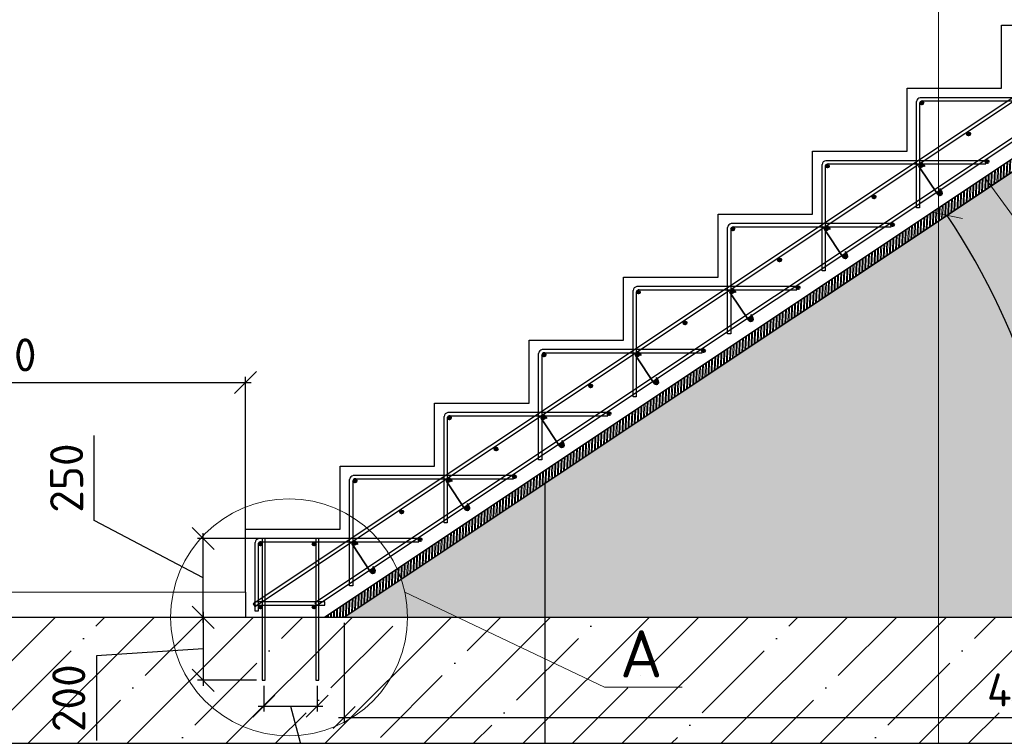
# Model space of a CAD drawing. Header units: millimetres. Extents: x 125896 to 2572636, y -120305 to 130347.
# Tile 306 of 320: x 408433 to 414685, y 105537 to 110088. Entities that reach past the tile are written whole.
import ezdxf

# ---------------------------------------------------------------- set-up
doc = ezdxf.new("R2010")
doc.units = ezdxf.units.MM
doc.linetypes.add('CENTER', pattern=[2, 1.25, -0.25, 0.25, -0.25])
doc.linetypes.add('CENTER2', pattern=[28.575, 19.05, -3.175, 3.175, -3.175])
for name, color, linetype, lineweight in [('Арматура', 152, 'Continuous', 40), ('ОСИ', 7, 'CENTER', 15), ('Основная 0.35', 200, 'Continuous', 35), ('Столовая Двери и окна', 7, 'Continuous', 15), ('ТЕКСТ', 7, 'Continuous', 15)]:
    doc.layers.add(name, color=color, linetype=linetype, lineweight=lineweight)
doc.layers.add('ФВ-2', color=7, linetype='Continuous')
doc.styles.get("Standard").update_dxf_attribs({"font": 'isocpeur.ttf'})
doc.styles.add('ГОСТ', font='isocpeur.ttf')
doc.dimstyles.new('Осевые', dxfattribs={"dimscale": 0.7, "dimtxt": 450, "dimasz": 400, "dimexe": 100, "dimexo": 100, "dimgap": 100, "dimtad": 1, "dimdec": 0, "dimzin": 0, "dimdsep": 46, "dimtxsty": 'Standard', "dimblk": 'OBLIQUE', "dimcen": 9, "dimdle": 100, "dimazin": 0, "dimtm": 1e-09, "dimtfac": 1, "dimtdec": 0, "dimtofl": 0, "dimtmove": 0, "dimatfit": 3, "dimfxl": 1, "dimtolj": 1, "dimtzin": 0, "dimarcsym": 0})

# ---------------------------------------------------------------- blocks, each defined once
blk = doc.blocks.new('_OBLIQUE')
at = {"color": 0, "linetype": 'ByBlock'}
blk.add_line((-0.5, -0.5), (0.5, 0.5), dxfattribs=at)
blk = doc.blocks.new('*D331')
at = {"layer": 'Defpoints', "color": 0, "linetype": 'ByBlock', "lineweight": 20, "ltscale": 13, "transparency": 16777216}
for p in [(406267.3, 106292.2), (419667.3, 106292.2), (419667.3, 104693.2)]:
    blk.add_point(p, dxfattribs=at)
at = {"layer": 'ОСИ', "color": 0, "linetype": 'ByBlock', "lineweight": -2, "ltscale": 13, "transparency": 16777216}
for p, q in [((406267.3, 106257.2), (406267.3, 104658.2)), ((419667.3, 106257.2), (419667.3, 104658.2)), ((406232.3, 104693.2), (419702.3, 104693.2))]:
    blk.add_line(p, q, dxfattribs=at)
at = {"layer": 'ОСИ', "color": 0, "linetype": 'ByBlock', "lineweight": -2, "ltscale": 13, "transparency": 16777216, "xscale": 140, "yscale": 140, "zscale": 140, "rotation": 180}
blk.add_blockref('_OBLIQUE', (406267.3, 104693.2), dxfattribs=at)
at = {"layer": 'ОСИ', "color": 0, "linetype": 'ByBlock', "lineweight": -2, "ltscale": 13, "transparency": 16777216, "xscale": 140, "yscale": 140, "zscale": 140}
blk.add_blockref('_OBLIQUE', (419667.3, 104693.2), dxfattribs=at)
at = {"layer": 'ОСИ', "color": 0, "linetype": 'ByBlock', "ltscale": 13, "transparency": 16777216, "insert": (412967.3, 104868.2), "char_height": 210, "attachment_point": 5}
blk.add_mtext('\\A1;6700', dxfattribs=at)
blk = doc.blocks.new('*D333')
at = {"layer": 'Defpoints', "color": 0, "linetype": 'ByBlock', "lineweight": 20, "ltscale": 13, "transparency": 16777216}
for p in [(411767.6, 107186.9), (406267.3, 105780.4), (411767.6, 105150)]:
    blk.add_point(p, dxfattribs=at)
at = {"layer": 'ОСИ', "color": 0, "linetype": 'ByBlock', "lineweight": -2, "ltscale": 13, "transparency": 16777216}
for p, q in [((411767.6, 107151.9), (411767.6, 105115)), ((406267.3, 105745.4), (406267.3, 105115)), ((406232.3, 105150), (411802.6, 105150))]:
    blk.add_line(p, q, dxfattribs=at)
at = {"layer": 'ОСИ', "color": 0, "linetype": 'ByBlock', "lineweight": -2, "ltscale": 13, "transparency": 16777216, "xscale": 140, "yscale": 140, "zscale": 140, "rotation": 180}
blk.add_blockref('_OBLIQUE', (406267.3, 105150), dxfattribs=at)
at = {"layer": 'ОСИ', "color": 0, "linetype": 'ByBlock', "lineweight": -2, "ltscale": 13, "transparency": 16777216, "xscale": 140, "yscale": 140, "zscale": 140}
blk.add_blockref('_OBLIQUE', (411767.6, 105150), dxfattribs=at)
at = {"layer": 'ОСИ', "color": 0, "linetype": 'ByBlock', "ltscale": 13, "transparency": 16777216, "insert": (409017.4, 105325), "char_height": 210, "attachment_point": 5}
blk.add_mtext('\\A1;2750', dxfattribs=at)
blk = doc.blocks.new('*D334')
at = {"layer": 'Defpoints', "color": 0, "linetype": 'ByBlock', "lineweight": 20, "ltscale": 13, "transparency": 16777216}
for p in [(409907.3, 106292.2), (409597.1, 105892.2), (409972.3, 105892.2)]:
    blk.add_point(p, dxfattribs=at)
at = {"layer": 'ОСИ', "color": 0, "linetype": 'ByBlock', "lineweight": -2, "ltscale": 13, "transparency": 16777216}
for p, q in [((409872.3, 106292.2), (409562.1, 106292.2)), ((409597.1, 106327.2), (409597.1, 105857.2)), ((409597.1, 106092.2), (408919.6, 106048.2)), ((408919.6, 106048.2), (408919.6, 105509.2)), ((409937.3, 105892.2), (409562.1, 105892.2))]:
    blk.add_line(p, q, dxfattribs=at)
at = {"layer": 'ОСИ', "color": 0, "linetype": 'ByBlock', "lineweight": -2, "ltscale": 13, "transparency": 16777216, "xscale": 140, "yscale": 140, "zscale": 140}
for p, rotation in [((409597.1, 106292.2), 90), ((409597.1, 105892.2), 270)]:
    blk.add_blockref('_OBLIQUE', p, dxfattribs=dict(at, rotation=rotation))
at = {"layer": 'ОСИ', "color": 0, "linetype": 'ByBlock', "ltscale": 13, "transparency": 16777216, "insert": (408744.6, 105778.7), "char_height": 210, "attachment_point": 5, "rotation": 90}
blk.add_mtext('\\A1;200', dxfattribs=at)
blk = doc.blocks.new('*D335')
at = {"layer": 'Defpoints', "color": 0, "linetype": 'ByBlock', "lineweight": 20, "ltscale": 13, "transparency": 16777216}
for p in [(409597.1, 106792.2), (409992.3, 106792.2), (409927.3, 106292.2)]:
    blk.add_point(p, dxfattribs=at)
at = {"layer": 'ОСИ', "color": 0, "linetype": 'ByBlock', "lineweight": -2, "ltscale": 13, "transparency": 16777216}
for p, q in [((408905.9, 106907), (408905.9, 107446)), ((409597.1, 106542.2), (408905.9, 106907)), ((409957.3, 106792.2), (409562.1, 106792.2)), ((409597.1, 106257.2), (409597.1, 106827.2)), ((409892.3, 106292.2), (409562.1, 106292.2))]:
    blk.add_line(p, q, dxfattribs=at)
at = {"layer": 'ОСИ', "color": 0, "linetype": 'ByBlock', "lineweight": -2, "ltscale": 13, "transparency": 16777216, "xscale": 140, "yscale": 140, "zscale": 140}
for p, rotation in [((409597.1, 106792.2), 90), ((409597.1, 106292.2), 270)]:
    blk.add_blockref('_OBLIQUE', p, dxfattribs=dict(at, rotation=rotation))
at = {"layer": 'ОСИ', "color": 0, "linetype": 'ByBlock', "ltscale": 13, "transparency": 16777216, "insert": (408730.9, 107176.5), "char_height": 210, "attachment_point": 5, "rotation": 90}
blk.add_mtext('\\A1;250', dxfattribs=at)
blk = doc.blocks.new('*D336')
at = {"layer": 'Defpoints', "color": 0, "linetype": 'ByBlock', "lineweight": 20, "ltscale": 13, "transparency": 16777216}
for p in [(409982.3, 105892.2), (410322.3, 105892.2), (410322.3, 105728.4)]:
    blk.add_point(p, dxfattribs=at)
at = {"layer": 'ОСИ', "color": 0, "linetype": 'ByBlock', "lineweight": -2, "ltscale": 13, "transparency": 16777216}
for p, q in [((409982.3, 105857.2), (409982.3, 105693.4)), ((410322.3, 105857.2), (410322.3, 105693.4)), ((409947.3, 105728.4), (410357.3, 105728.4)), ((410152.3, 105728.4), (410409.1, 104767.8)), ((410409.1, 104767.8), (410906.1, 104767.8))]:
    blk.add_line(p, q, dxfattribs=at)
at = {"layer": 'ОСИ', "color": 0, "linetype": 'ByBlock', "lineweight": -2, "ltscale": 13, "transparency": 16777216, "xscale": 140, "yscale": 140, "zscale": 140, "rotation": 180}
blk.add_blockref('_OBLIQUE', (409982.3, 105728.4), dxfattribs=at)
at = {"layer": 'ОСИ', "color": 0, "linetype": 'ByBlock', "lineweight": -2, "ltscale": 13, "transparency": 16777216, "xscale": 140, "yscale": 140, "zscale": 140}
blk.add_blockref('_OBLIQUE', (410322.3, 105728.4), dxfattribs=at)
at = {"layer": 'ОСИ', "color": 0, "linetype": 'ByBlock', "ltscale": 13, "transparency": 16777216, "insert": (410657.6, 104942.8), "char_height": 210, "attachment_point": 5}
blk.add_mtext('\\A1;170', dxfattribs=at)
blk = doc.blocks.new('*D368')
at = {"layer": 'Defpoints', "color": 0, "linetype": 'ByBlock', "lineweight": 20, "ltscale": 13, "transparency": 16777216}
for p in [(410492.5, 106292.2, -360), (419267.3, 106292.2, -360), (419267.3, 105656)]:
    blk.add_point(p, dxfattribs=at)
at = {"layer": 'ОСИ', "color": 0, "linetype": 'ByBlock', "lineweight": -2, "ltscale": 13, "transparency": 16777216}
for p, q in [((410492.5, 106257.2), (410492.5, 105621)), ((419267.3, 106257.2), (419267.3, 105621)), ((410457.5, 105656), (419302.3, 105656))]:
    blk.add_line(p, q, dxfattribs=at)
at = {"layer": 'ОСИ', "color": 0, "linetype": 'ByBlock', "lineweight": -2, "ltscale": 13, "transparency": 16777216, "xscale": 140, "yscale": 140, "zscale": 140, "rotation": 180}
blk.add_blockref('_OBLIQUE', (410492.5, 105656), dxfattribs=at)
at = {"layer": 'ОСИ', "color": 0, "linetype": 'ByBlock', "lineweight": -2, "ltscale": 13, "transparency": 16777216, "xscale": 140, "yscale": 140, "zscale": 140}
blk.add_blockref('_OBLIQUE', (419267.3, 105656), dxfattribs=at)
at = {"layer": 'ОСИ', "color": 0, "linetype": 'ByBlock', "ltscale": 13, "transparency": 16777216, "insert": (414879.9, 105831), "char_height": 210, "attachment_point": 5}
blk.add_mtext('\\A1;4387', dxfattribs=at)
blk = doc.blocks.new('*D370')
at = {"layer": 'Defpoints', "color": 0, "linetype": 'ByBlock', "lineweight": 20, "ltscale": 13, "transparency": 16777216}
for p in [(419045.8, 111994.4, -360), (415006.5, 107188.4), (410367.3, 106292.2, -360), (410492.5, 106292.2, -360), (419267.3, 106292.2, -360)]:
    blk.add_point(p, dxfattribs=at)
at = {"layer": 'ОСИ', "color": 0, "linetype": 'ByBlock', "lineweight": -2, "ltscale": 13, "transparency": 16777216}
blk.add_arc((410492.5, 106292.2), 4602.1, 360, 33.69007, dxfattribs=at)
at = {"layer": 'ОСИ', "color": 0, "linetype": 'ByBlock', "lineweight": -2, "ltscale": 13, "transparency": 16777216, "xscale": 140, "yscale": 140, "zscale": 140}
for p, rotation in [((414321.7, 108845), 123.6900675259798), ((415094.7, 106292.2), 269.9999999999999)]:
    blk.add_blockref('_OBLIQUE', p, dxfattribs=dict(at, rotation=rotation))
at = {"layer": 'ОСИ', "color": 0, "linetype": 'ByBlock', "ltscale": 13, "transparency": 16777216, "insert": (415064.7, 107676.5), "char_height": 210, "attachment_point": 5, "rotation": 286.84503}
blk.add_mtext('\\A1;33.7°', dxfattribs=at)
blk = doc.blocks.new('*D421')
at = {"layer": 'Defpoints', "color": 0, "linetype": 'ByBlock', "lineweight": 20, "ltscale": 13, "transparency": 16777216}
for p in [(409867.3, 107783.8), (406667.3, 106554.9), (409867.3, 106554.9)]:
    blk.add_point(p, dxfattribs=at)
at = {"layer": 'ОСИ', "color": 0, "linetype": 'ByBlock', "lineweight": -2, "ltscale": 13, "transparency": 16777216}
for p, q in [((406667.3, 106589.9), (406667.3, 107818.8)), ((409867.3, 106589.9), (409867.3, 107818.8)), ((406632.3, 107783.8), (409902.3, 107783.8))]:
    blk.add_line(p, q, dxfattribs=at)
at = {"layer": 'ОСИ', "color": 0, "linetype": 'ByBlock', "lineweight": -2, "ltscale": 13, "transparency": 16777216, "xscale": 140, "yscale": 140, "zscale": 140, "rotation": 180}
blk.add_blockref('_OBLIQUE', (406667.3, 107783.8), dxfattribs=at)
at = {"layer": 'ОСИ', "color": 0, "linetype": 'ByBlock', "lineweight": -2, "ltscale": 13, "transparency": 16777216, "xscale": 140, "yscale": 140, "zscale": 140}
blk.add_blockref('_OBLIQUE', (409867.3, 107783.8), dxfattribs=at)
at = {"layer": 'ОСИ', "color": 0, "linetype": 'ByBlock', "ltscale": 13, "transparency": 16777216, "insert": (408267.3, 107958.8), "char_height": 210, "attachment_point": 5}
blk.add_mtext('\\A1;1600', dxfattribs=at)
blk = doc.blocks.new('*D422')
at = {"layer": 'Defpoints', "color": 0, "linetype": 'ByBlock', "lineweight": 20, "ltscale": 13, "transparency": 16777216}
for p in [(419667.3, 106292.2), (414267.3, 104693.2), (419667.3, 103976.1)]:
    blk.add_point(p, dxfattribs=at)
at = {"layer": 'ОСИ', "color": 0, "linetype": 'ByBlock', "lineweight": -2, "ltscale": 13, "transparency": 16777216}
for p, q in [((419667.3, 106257.2), (419667.3, 103941.1)), ((414267.3, 104658.2), (414267.3, 103941.1)), ((414232.3, 103976.1), (419702.3, 103976.1))]:
    blk.add_line(p, q, dxfattribs=at)
at = {"layer": 'ОСИ', "color": 0, "linetype": 'ByBlock', "lineweight": -2, "ltscale": 13, "transparency": 16777216, "xscale": 140, "yscale": 140, "zscale": 140, "rotation": 180}
blk.add_blockref('_OBLIQUE', (414267.3, 103976.1), dxfattribs=at)
at = {"layer": 'ОСИ', "color": 0, "linetype": 'ByBlock', "lineweight": -2, "ltscale": 13, "transparency": 16777216, "xscale": 140, "yscale": 140, "zscale": 140}
blk.add_blockref('_OBLIQUE', (419667.3, 103976.1), dxfattribs=at)
at = {"layer": 'ОСИ', "color": 0, "linetype": 'ByBlock', "ltscale": 13, "transparency": 16777216, "insert": (416967.3, 104151.1), "char_height": 210, "attachment_point": 5}
blk.add_mtext('\\A1;2700', dxfattribs=at)

msp = doc.modelspace()

# ---------------------------------------------------------------- hatches: boundary and pattern name
at = {"layer": 'Арматура'}
h = msp.add_hatch(color=256, dxfattribs=at)
edge = h.paths.add_edge_path()
edge.add_arc((414161.3, 109558.2), 10, 0, 360)
h = msp.add_hatch(color=256, dxfattribs=at)
edge = h.paths.add_edge_path()
edge.add_arc((414457.8, 109361.7), 10, 0, 360)
h = msp.add_hatch(color=256, dxfattribs=at)
edge = h.paths.add_edge_path()
edge.add_arc((413561.3, 109158.2), 10, 0, 360)
h = msp.add_hatch(color=256, dxfattribs=at)
edge = h.paths.add_edge_path()
edge.add_arc((414157.8, 109161.7), 10, 0, 360)
h = msp.add_hatch(color=256, dxfattribs=at)
edge = h.paths.add_edge_path()
edge.add_arc((414575, 109185.9), 10, 0, 360)
h = msp.add_hatch(color=256, dxfattribs=at)
edge = h.paths.add_edge_path()
edge.add_arc((414275, 108985.9), 10, 0, 360)
h = msp.add_hatch(color=256, dxfattribs=at)
edge = h.paths.add_edge_path()
edge.add_arc((413857.8, 108961.7), 10, 0, 360)
h = msp.add_hatch(color=256, dxfattribs=at)
edge = h.paths.add_edge_path()
edge.add_arc((413975, 108785.9), 10, 0, 360)
h = msp.add_hatch(color=256, dxfattribs=at)
edge = h.paths.add_edge_path()
edge.add_arc((412961.3, 108758.2), 10, 0, 360)
h = msp.add_hatch(color=256, dxfattribs=at)
edge = h.paths.add_edge_path()
edge.add_arc((413557.8, 108761.7), 10, 0, 360)
h = msp.add_hatch(color=256, dxfattribs=at)
edge = h.paths.add_edge_path()
edge.add_arc((413257.8, 108561.7), 10, 0, 360)
h = msp.add_hatch(color=256, dxfattribs=at)
edge = h.paths.add_edge_path()
edge.add_arc((413675, 108585.9), 10, 0, 360)
h = msp.add_hatch(color=256, dxfattribs=at)
edge = h.paths.add_edge_path()
edge.add_arc((412361.3, 108358.2), 10, 0, 360)
h = msp.add_hatch(color=256, dxfattribs=at)
edge = h.paths.add_edge_path()
edge.add_arc((412957.8, 108361.7), 10, 0, 360)
h = msp.add_hatch(color=256, dxfattribs=at)
edge = h.paths.add_edge_path()
edge.add_arc((413375, 108385.9), 10, 0, 360)
h = msp.add_hatch(color=256, dxfattribs=at)
edge = h.paths.add_edge_path()
edge.add_arc((412657.8, 108161.7), 10, 0, 360)
h = msp.add_hatch(color=256, dxfattribs=at)
edge = h.paths.add_edge_path()
edge.add_arc((413075, 108185.9), 10, 0, 360)
h = msp.add_hatch(color=256, dxfattribs=at)
edge = h.paths.add_edge_path()
edge.add_arc((412357.8, 107961.7), 10, 0, 360)
h = msp.add_hatch(color=256, dxfattribs=at)
edge = h.paths.add_edge_path()
edge.add_arc((412775, 107985.9), 10, 0, 360)
h = msp.add_hatch(color=256, dxfattribs=at)
edge = h.paths.add_edge_path()
edge.add_arc((411761.3, 107958.2), 10, 0, 360)
h = msp.add_hatch(color=256, dxfattribs=at)
edge = h.paths.add_edge_path()
edge.add_arc((412475, 107785.9), 10, 0, 360)
h = msp.add_hatch(color=256, dxfattribs=at)
edge = h.paths.add_edge_path()
edge.add_arc((412057.8, 107761.7), 10, 0, 360)
h = msp.add_hatch(color=256, dxfattribs=at)
edge = h.paths.add_edge_path()
edge.add_arc((411161.3, 107558.2), 10, 0, 360)
h = msp.add_hatch(color=256, dxfattribs=at)
edge = h.paths.add_edge_path()
edge.add_arc((411757.8, 107561.7), 10, 0, 360)
h = msp.add_hatch(color=256, dxfattribs=at)
edge = h.paths.add_edge_path()
edge.add_arc((412175, 107585.9), 10, 0, 360)
h = msp.add_hatch(color=256, dxfattribs=at)
edge = h.paths.add_edge_path()
edge.add_arc((411457.8, 107361.7), 10, 0, 360)
h = msp.add_hatch(color=256, dxfattribs=at)
edge = h.paths.add_edge_path()
edge.add_arc((411875, 107385.9), 10, 0, 360)
h = msp.add_hatch(color=256, dxfattribs=at)
edge = h.paths.add_edge_path()
edge.add_arc((410561.3, 107158.2), 10, 0, 360)
h = msp.add_hatch(color=256, dxfattribs=at)
edge = h.paths.add_edge_path()
edge.add_arc((411157.8, 107161.7), 10, 0, 360)
h = msp.add_hatch(color=256, dxfattribs=at)
edge = h.paths.add_edge_path()
edge.add_arc((411575, 107185.9), 10, 0, 360)
h = msp.add_hatch(color=256, dxfattribs=at)
edge = h.paths.add_edge_path()
edge.add_arc((410857.8, 106961.7), 10, 0, 360)
h = msp.add_hatch(color=256, dxfattribs=at)
edge = h.paths.add_edge_path()
edge.add_arc((411275, 106985.9), 10, 0, 360)
h = msp.add_hatch(color=256, dxfattribs=at)
edge = h.paths.add_edge_path()
edge.add_arc((410975, 106785.9), 10, 0, 360)
h = msp.add_hatch(color=256, dxfattribs=at)
edge = h.paths.add_edge_path()
edge.add_arc((409961.3, 106758.2), 10, 0, 360)
h = msp.add_hatch(color=256, dxfattribs=at)
edge = h.paths.add_edge_path()
edge.add_arc((410302.3, 106758.2), 10, 0, 360)
h = msp.add_hatch(color=256, dxfattribs=at)
edge = h.paths.add_edge_path()
edge.add_arc((410557.8, 106761.7), 10, 0, 360)
h = msp.add_hatch(color=256, dxfattribs=at)
edge = h.paths.add_edge_path()
edge.add_arc((410675, 106585.9), 10, 0, 360)
h = msp.add_hatch(color=256, dxfattribs=at)
edge = h.paths.add_edge_path()
edge.add_arc((409961.3, 106358.2), 10, 0, 360)
h = msp.add_hatch(color=256, dxfattribs=at)
edge = h.paths.add_edge_path()
edge.add_arc((410302.3, 106358.2), 10, 0, 360)
at = {"layer": 'Столовая Двери и окна', "lineweight": 25, "true_color": 0xc7c8ca, "transparency": 33554648}
h = msp.add_hatch(dxfattribs=at)
h.set_pattern_fill('ANSI35', color=9, scale=70)
h.paths.add_polyline_path([(406167.3, 105492.2), (419767.3, 105492.2), (419767.3, 106292.2), (406167.3, 106292.2)])
at = {"layer": 'ФВ-2', "lineweight": 20, "true_color": 0x000000}
h = msp.add_hatch(dxfattribs=at)
h.set_pattern_fill('ANSI32', color=18, scale=2, angle=43)
h.set_pattern_definition([(88, (25583.255, -874.548), (-19.03839525, 0.6648354), []), (88, (25589.823, -868.423), (-19.03839525, 0.6648354), [])])
h.paths.add_polyline_path([(419267.3, 111994.4), (419267.3, 112052.2), (419007.3, 112052.2), (410367.3, 106292.2), (410492.5, 106292.2), (419045.8, 111994.4)])
h = msp.add_hatch(dxfattribs=at)
h.set_pattern_fill('AR-CONC', color=18, scale=2)
h.set_pattern_definition([(50, (23970.5, -874.55), (364.36934, -31.87817), [38.1, -419.1]), (355, (23970.5, -874.55), (-70.48684, 382.1137), [30.48, -335.28117]), (100.45144, (24000.86, -877.2), (293.8825, 350.2355), [32.38002, -356.1805]), (46.1842, (23970.5, -772.95), (542.1581, -84.08466), [57.15, -628.65]), (96.63556, (24015.7, -779.95), (474.8083, 494.85225), [48.57005, -534.2712]), (351.18415, (23970.5, -772.95), (474.8083, 494.85225), [45.7199, -502.9195]), (21, (24021.3, -798.35), (303.22878, -204.5304), [38.1, -419.1]), (326, (24021.3, -798.35), (123.60406, 368.37593), [30.48, -335.28]), (71.451445, (24046.57, -815.4), (426.83284, 163.84554), [32.38002, -356.17988]), (37.5, (23970.5, -874.55), (6.177207, 169.110078), [0, -331.216, 0, -340.36, 0, -336.55]), (7.5, (23970.5, -874.55), (133.639325, 200.36115), [0, -194.056, 0, -323.596, 0, -128.27]), (327.5, (23857.22, -874.55), (271.18119, -11.45749), [0, -127, 0, -396.24, 0, -525.78]), (317.5, (23806.42, -874.55), (296.25836, 50.85298), [0, -165.1, 0, -263.144, 0, -373.38])])
edge = h.paths.add_edge_path()
edge.add_line((410492.5, 106292.2), (419045.8, 111994.4))
edge.add_line((419045.8, 111994.4), (419267.3, 111994.4))
edge.add_line((419267.3, 111994.4), (419267.3, 106292.2))
edge.add_line((419267.3, 106292.2), (410367.3, 106292.2))

# ---------------------------------------------------------------- linework, layer by layer
at = {"layer": 'Арматура'}
for centre in [(414161.3, 109558.2), (414457.8, 109361.7), (413561.3, 109158.2), (414157.8, 109161.7), (414575, 109185.9, 38.4), (414275, 108985.9, 38.4), (413857.8, 108961.7), (413975, 108785.9, 38.4), (412961.3, 108758.2), (413557.8, 108761.7), (413257.8, 108561.7), (413675, 108585.9, 38.4), (412361.3, 108358.2), (412957.8, 108361.7), (413375, 108385.9, 38.4), (412657.8, 108161.7), (413075, 108185.9, 38.4), (412357.8, 107961.7), (412775, 107985.9, 38.4), (411761.3, 107958.2), (412475, 107785.9, 38.4), (412057.8, 107761.7), (411161.3, 107558.2), (411757.8, 107561.7), (412175, 107585.9, 38.4), (411457.8, 107361.7), (411875, 107385.9, 38.4), (410561.3, 107158.2), (411157.8, 107161.7), (411575, 107185.9, 38.4), (410857.8, 106961.7), (411275, 106985.9, 38.4), (410975, 106785.9, 38.4), (409961.3, 106758.2), (410302.3, 106758.2), (410557.8, 106761.7), (410675, 106585.9, 38.4), (409961.3, 106358.2), (410302.3, 106358.2)]:
    msp.add_circle(centre, 10, dxfattribs=at)
at = {"layer": 'ОСИ', "color": 16, "linetype": 'CENTER2', "lineweight": 15, "ltscale": 0.2, "transparency": 33554687}
msp.add_line((414267.3, 112935.3), (414267.3, 103365.8), dxfattribs=at)
at = {"layer": 'Основная 0.35'}
for p, q in [((414170.4, 109169.8), (414179.9, 109154.8)), ((414262.3, 108977.8, 38.4), (414145.1, 109153.7)), ((414287.6, 108993.9, 38.4), (414274.3, 109014.9, 38.4)), ((413662.3, 108577.8, 38.4), (413545.1, 108753.7)), ((413570.4, 108769.8), (413579.9, 108754.8)), ((413687.6, 108593.9, 38.4), (413674.3, 108614.9, 38.4)), ((413062.3, 108177.8, 38.4), (412945.1, 108353.7)), ((412970.4, 108369.8), (412979.9, 108354.8)), ((413087.6, 108193.9, 38.4), (413074.3, 108214.9, 38.4)), ((412462.3, 107777.8, 38.4), (412345.1, 107953.7)), ((412370.4, 107969.8), (412379.9, 107954.8)), ((412487.6, 107793.9, 38.4), (412474.3, 107814.9, 38.4)), ((411862.3, 107377.8, 38.4), (411745.1, 107553.7)), ((411770.4, 107569.8), (411779.9, 107554.8)), ((411887.6, 107393.9, 38.4), (411874.3, 107414.9, 38.4)), ((411170.4, 107169.8), (411179.9, 107154.8)), ((411262.3, 106977.8, 38.4), (411145.1, 107153.7)), ((411287.6, 106993.9, 38.4), (411274.3, 107014.9, 38.4)), ((410662.3, 106577.8, 38.4), (410545.1, 106753.7)), ((410570.4, 106769.8), (410579.9, 106754.8)), ((410687.6, 106593.9, 38.4), (410674.3, 106614.9, 38.4))]:
    msp.add_line(p, q, dxfattribs=at)
for centre, start, end in [((414157.8, 109161.7), 32.40892, 212.40892), ((414275, 108985.9, 38.4), 212.40892, 32.40892), ((413557.8, 108761.7), 32.40892, 212.40892), ((413675, 108585.9, 38.4), 212.40892, 32.40892), ((412957.8, 108361.7), 32.40892, 212.40892), ((413075, 108185.9, 38.4), 212.40892, 32.40892), ((412357.8, 107961.7), 32.40892, 212.40892), ((412475, 107785.9, 38.4), 212.40892, 32.40892), ((411757.8, 107561.7), 32.40892, 212.40892), ((411875, 107385.9, 38.4), 212.40892, 32.40892), ((411157.8, 107161.7), 32.40892, 212.40892), ((411275, 106985.9, 38.4), 212.40892, 32.40892), ((410557.8, 106761.7), 32.40892, 212.40892), ((410675, 106585.9, 38.4), 212.40892, 32.40892)]:
    msp.add_arc(centre, 15, start, end, dxfattribs=at)
at = {"layer": 'Столовая Двери и окна', "color": 18, "lineweight": 30, "true_color": 0x000000}
for p, q in [((419007.3, 112052.2, -468), (410367.3, 106292.2, -360)), ((419045.8, 111994.4, -655.5), (410492.5, 106292.2, -548.6)), ((409867.3, 106452.2, 720), (409867.3, 106292.2))]:
    msp.add_line(p, q, dxfattribs=at)
at = {"layer": 'Столовая Двери и окна', "color": 18, "lineweight": 20, "true_color": 0x000000}
for p, q in [((418574.4, 103572.8), (414559.3, 109086.9, -360)), ((409867.3, 106452.2), (406667.6, 106452.2)), ((410877.9, 106452.3, -720), (412145.3, 105848.2)), ((412145.3, 105848.2), (412639.6, 105848.2))]:
    msp.add_line(p, q, dxfattribs=at)
at = {"layer": 'Столовая Двери и окна', "color": 146, "lineweight": 30, "true_color": 0x105689}
msp.add_line((409923.3, 106389.7), (409923.3, 106369.7), dxfattribs=at)
for points, elevation in [([(418949.1, 112375.6), (418938, 112392.2), (409915.3, 106377.1), (409926.4, 106360.4)], -398.4), ([(419074.1, 112204.9), (419063, 112221.6), (410306.5, 106383.9), (410317.6, 106367.3)], -360)]:
    msp.add_lwpolyline(points, close=True, dxfattribs=dict(at, elevation=elevation))
at = {"layer": 'Столовая Двери и окна', "color": 18, "lineweight": 20, "true_color": 0x000000, "elevation": -360}
msp.add_lwpolyline([(419267.3, 111994.4), (419267.3, 112052.2), (419007.3, 112052.2), (410367.3, 106292.2), (410492.5, 106292.2), (419045.8, 111994.4), (419267.3, 111994.4)], close=True, dxfattribs=at)
msp.add_lwpolyline([(410492.5, 106292.2), (419045.8, 111994.4), (419267.3, 111994.4), (419267.3, 106292.2), (410367.3, 106292.2)], dxfattribs=at)
at = {"layer": 'Столовая Двери и окна', "color": 18, "lineweight": 30, "true_color": 0x000000}
msp.add_lwpolyline([(409867.3, 106452.2), (409867.3, 106852.2), (410467.3, 106852.2), (410467.3, 107252.2), (411067.3, 107252.2), (411067.3, 107652.2), (411667.3, 107652.2), (411667.3, 108052.2), (412267.3, 108052.2), (412267.3, 108452.2), (412867.3, 108452.2), (412867.3, 108852.2), (413467.3, 108852.2), (413467.3, 109252.2), (414067.3, 109252.2), (414067.3, 109652.2), (414667.3, 109652.2), (414667.3, 110052.2), (415267.3, 110052.2)], dxfattribs=at)
at = {"layer": 'Столовая Двери и окна', "color": 146, "lineweight": 30, "true_color": 0x105689}
for points in [[(414147.3, 109555.4), (414147.3, 108892.2), (414127.3, 108892.2), (414127.3, 109567.3)], [(414165.1, 109572.2), (415167.3, 109572.2), (415167.3, 109592.2), (414151.3, 109592.2), (414151.3, 109592.2), (414151.3, 109592.2)], [(413547.3, 109155.4), (413547.3, 108492.2), (413527.3, 108492.2), (413527.3, 109167.3)], [(413565.1, 109172.2), (414567.3, 109172.2), (414567.3, 109192.2), (413551.3, 109192.2), (413551.3, 109192.2), (413551.3, 109192.2)], [(412965.1, 108772.2), (413967.3, 108772.2), (413967.3, 108792.2), (412951.3, 108792.2), (412951.3, 108792.2), (412951.3, 108792.2)], [(412947.3, 108755.4), (412947.3, 108092.2), (412927.3, 108092.2), (412927.3, 108767.3)], [(412347.3, 108355.4), (412347.3, 107692.2), (412327.3, 107692.2), (412327.3, 108367.3)], [(412365.1, 108372.2), (413367.3, 108372.2), (413367.3, 108392.2), (412351.3, 108392.2), (412351.3, 108392.2), (412351.3, 108392.2)], [(411765.1, 107972.2), (412767.3, 107972.2), (412767.3, 107992.2), (411751.3, 107992.2), (411751.3, 107992.2), (411751.3, 107992.2)], [(411747.3, 107955.4), (411747.3, 107292.2), (411727.3, 107292.2), (411727.3, 107967.3)], [(411147.3, 107555.4), (411147.3, 106892.2), (411127.3, 106892.2), (411127.3, 107567.3)], [(411165.1, 107572.2), (412167.3, 107572.2), (412167.3, 107592.2), (411151.3, 107592.2), (411151.3, 107592.2), (411151.3, 107592.2)], [(410547.3, 107155.4), (410547.3, 106492.2), (410527.3, 106492.2), (410527.3, 107167.3)], [(410565.1, 107172.2), (411567.3, 107172.2), (411567.3, 107192.2), (410551.3, 107192.2), (410551.3, 107192.2), (410551.3, 107192.2)], [(409965.1, 106772.2), (410967.3, 106772.2), (410967.3, 106792.2), (409951.3, 106792.2), (409951.3, 106792.2), (409951.3, 106792.2)], [(409947.3, 106755.4), (409947.3, 106332.2), (409927.3, 106332.2), (409927.3, 106767.3)], [(409923.3, 106369.7), (410370.4, 106369.7), (410370.4, 106389.7), (409923.3, 106389.7), (409923.3, 106389.7), (409923.3, 106389.7)]]:
    msp.add_lwpolyline(points, dxfattribs=at)
at = {"layer": 'Столовая Двери и окна', "color": 5, "lineweight": 30}
for points in [[(409992.3, 106792.2), (409972.3, 106792.2), (409972.3, 105892.2), (409992.3, 105892.2)], [(410332.3, 106792.2), (410312.3, 106792.2), (410312.3, 105892.2), (410332.3, 105892.2)]]:
    msp.add_lwpolyline(points, close=True, dxfattribs=at)
at = {"layer": 'Столовая Двери и окна', "color": 5, "lineweight": 30, "elevation": -720}
msp.add_lwpolyline([(406167.3, 105492.2), (419767.3, 105492.2), (419767.3, 106292.2), (406167.3, 106292.2)], close=True, dxfattribs=at)
at = {"layer": 'Столовая Двери и окна', "color": 18, "lineweight": 20, "true_color": 0x000000}
msp.add_circle((410143.1, 106292.2, -720), 752.1, dxfattribs=at)
at = {"layer": 'Столовая Двери и окна', "color": 146, "lineweight": 30, "true_color": 0x105689}
for centre, radius, start, end in [((414154.7, 109564.9), 27.5, 97.03929, 175.07833), ((414165.7, 109553.7), 18.5, 86.19482, 184.74031), ((413554.7, 109164.9), 27.5, 97.03929, 175.07833), ((413565.7, 109153.7), 18.5, 86.19482, 184.74031), ((412954.7, 108764.9), 27.5, 97.03929, 175.07833), ((412965.7, 108753.7), 18.5, 86.19482, 184.74031), ((412354.7, 108364.9), 27.5, 97.03929, 175.07833), ((412365.7, 108353.7), 18.5, 86.19482, 184.74031), ((411754.7, 107964.9), 27.5, 97.03929, 175.07833), ((411765.7, 107953.7), 18.5, 86.19482, 184.74031), ((411154.7, 107564.9), 27.5, 97.03929, 175.07833), ((411165.7, 107553.7), 18.5, 86.19482, 184.74031), ((410554.7, 107164.9), 27.5, 97.03929, 175.07833), ((410565.7, 107153.7), 18.5, 86.19482, 184.74031), ((409954.7, 106764.9), 27.5, 97.03929, 175.07833), ((409965.7, 106753.7), 18.5, 86.19482, 184.74031)]:
    msp.add_arc(centre, radius, start, end, dxfattribs=at)

# ---------------------------------------------------------------- texts
at = {"insert": (226281.3, 113282.4), "char_height": 250, "attachment_point": 1, "style": 'ГОСТ'}
msp.add_mtext_dynamic_manual_height_columns('\\A1;\\pi9384.38;{\\H1.5152x;\\P\\pi1250;Общие указания\\P\\pi250;}1.^IРабочая документация разработана в соответствии с заданием на проектирование, требованиями действующих технических регламентов, стандартов, сводов правил и других документов, содержащих установленные требования.\\P2.^IРабочая документация выполнена в соответствии со следующими нормативными и техническими документами:\\P-^IСП 20.13330.2016 "Нагрузки и Воздействия";\\P-^IСП 63.13330.2012 "Бетонные и железобетонные конструкции. Основные положения";\\P-^IСП 22.13330.2016 "Основания зданий и сооружений";\\P-^IСП 45.13330.2012 "Земляные сооружения, основания и фундаменты".\\P3.   За относительную отметку 0,000 принята отметка чистого пола первого этажа.\\P4.^IПеречень видов работ, для которых необходимо составлять акты освидетельствования скрытых работ:\\P-^Iармирование конструкций;\\P-^Iосвидетельствование опалубки перед бетонированием;\\P-^Iвыполнение сварочных работ;\\P-^Iотбор контрольных проб бетона;\\P-^Iсоответствие законченных железобетонных конструкций проекту с отображением качества работ;\\P-^Iустройство монолитных конструкций, выполняемых в зимнее время;  \\P\\pi0;  -    устройство гидроизоляции;\\P\\pi250;-^Iуплотнение грунтов и обратную засыпку.\\PЗапрещается выполнение последующих работ при отсутствии актов освидетельствования предшествующих скрытых работ во всех случаях.\\P\\pi0;        5. Проект рассчитан на производство работ в период положительных температур. В случае выполнения работ при отрицательных температурах необходимо выполнять требования СНиП часть 3 по производству работ и ППР.\\P        6. При минимальной температуре воздуха до минус 15°С допускается: выдерживание бетона в конструкции методом термоса, при предварительном разогреве бетонной смеси, форсированный электроразогрев бетона в конструкции с повторным уплотнением.\\P\\pi250;При минимальной температуре воздуха до минус 25°С допускается: обогрев бетона в греющей опалубке с помощью низкотемпературных электронагревателей, электродный сквозной прогрев бетона, электрообогрев с помощью греющего провода.\\P\\pi0;7. При отрицательной температуре воздуха уплотнение грунта обратной засыпки в траншеях должно \\Pосуществляться до достижения коэффициента уплотнения 0,98. \\PВремя уплотнения грунта в зависимости от температуры воздуха: \\P\\pi250;-^Iпри t{\\H0.7x;\\So^ ;}-5, 90-120 минут; при t{\\H0.7x;\\So^ ;\\H1.42857x;-10, 60-90 минут; }при t{\\H0.7x;\\So^ ;\\H1.42857x;-20, 40-60 минут; }при t{\\H0.7x;\\So^ ;\\H1.42857x;-30, 20-30 минут;\\P\\pi0;Работы по выполнению насыпей и обратных засыпок при отрицательных температурах должны производить с учетом следующих требований:\\P\\pi250;-^Iподготовку поверхности (основания) насыпи и обратных засыпок следует выполнять с полным удалением снега, льда, промерзшего слоя слабого и пучинистого грунта на всю его глубину;\\P-^Iотсыпку в насыпь и обратные засыпки грунтов необходимо производить при их природной влажности и в талом состоянии с содержанием комьев мерзлого грунта, не превышающим требований, приведенных в приложении М СП 45.13330.2017. Свод правил. Земляные сооружения, основания и фундаменты., и, как правило, на не промерзшие ранее отсыпанные и уплотненные слои. В отдельных случаях при согласовании с автором проекта допускается грунты отсыпать на непучинистые грунты, промерзшие на глубину не более 15 см;\\P-^Iпри пониженной влажности отсыпанных грунтов для их уплотнения следует применять более тяжелое грунтоуплотняющее оборудование; \\P-^Iработы по отсыпке и уплотнению каждого слоя должны выполнять в течение одной рабочей смены; - при выполнении насыпей из глинистых грунтов при обильном снеговыпадении все работы должны быть прекращены; - перерывы в работах по выполнению насыпей и обратных засыпок допускаются только при условиях, что за время перерыва глубина промерзания ранее уплотненных пучинистых грунтов не превысит 15 см или на время перерыва ранее уплотненные грунты утепляются специальными средствами (например, маловлажным рыхлым грунтом, который в последующем удаляется); - все работы по отсыпке грунтов и их уплотнению выполняют с повышенной интенсивностью.}', width=20474.372, gutter_width=5800, heights=[24436.9], dxfattribs=at)
at = {"layer": 'ТЕКСТ', "lineweight": 25}
msp.add_text('А', height=300, dxfattribs=at).set_placement((412244.7, 105910.6))

# ---------------------------------------------------------------- dimensions: what is measured, and where the dimension line sits
at = {"layer": 'ОСИ', "linetype": 'ByBlock', "ltscale": 13}
dim = msp.add_angular_dim_2l(base=(415006.5, 107188.4), line1=((410492.5, 106292.2, -360), (419045.8, 111994.4, -360)), line2=((419267.3, 106292.2, -360), (410367.3, 106292.2, -360)), dimstyle='Осевые', override={"dimtxt": 300, "dimasz": 200, "dimexe": 50, "dimexo": 50, "dimlfac": 0.5, "dimdle": 50, "dimadec": 1, "dimtmove": 1}, dxfattribs=at)
dim.commit()
dim.dimension.update_dxf_attribs({"geometry": '*D370', "text_midpoint": (415064.7, 107676.5)})
for base, p1, p2, picture, middle in [((409867.3, 107783.8), (406667.3, 106554.9), (409867.3, 106554.9), '*D421', (408267.3, 107958.8)), ((411767.6, 105150), (406267.3, 105780.4), (411767.6, 107186.9), '*D333', (409017.4, 105325)), ((419667.3, 104693.2), (406267.3, 106292.2), (419667.3, 106292.2), '*D331', (412967.3, 104868.2)), ((419267.3, 105656), (410492.5, 106292.2, -360), (419267.3, 106292.2, -360), '*D368', (414879.9, 105831)), ((419667.3, 103976.1), (414267.3, 104693.2), (419667.3, 106292.2), '*D422', (416967.3, 104151.1))]:
    dim = msp.add_linear_dim(base=base, p1=p1, p2=p2, dimstyle='Осевые', override={"dimtxt": 300, "dimasz": 200, "dimexe": 50, "dimexo": 50, "dimlfac": 0.5, "dimdle": 50, "dimtmove": 1}, dxfattribs=at)
    dim.commit()
    dim.dimension.update_dxf_attribs({"geometry": picture, "text_midpoint": middle})
for base, p1, p2, picture, middle in [((409597.1, 106792.2), (409927.3, 106292.2), (409992.3, 106792.2), '*D335', (408905.9, 106977)), ((409597.1, 105892.2), (409907.3, 106292.2), (409972.3, 105892.2), '*D334', (408919.6, 105978.2))]:
    dim = msp.add_linear_dim(base=base, p1=p1, p2=p2, angle=90, dimstyle='Осевые', override={"dimtxt": 300, "dimasz": 200, "dimexe": 50, "dimexo": 50, "dimlfac": 0.5, "dimdle": 50, "dimtmove": 1}, dxfattribs=at)
    dim.commit()
    dim.dimension.update_dxf_attribs({"geometry": picture, "text_midpoint": middle, "dimtype": 160})
dim = msp.add_linear_dim(base=(410322.3, 105728.4), p1=(409982.3, 105892.2), p2=(410322.3, 105892.2), dimstyle='Осевые', override={"dimtxt": 300, "dimasz": 200, "dimexe": 50, "dimexo": 50, "dimlfac": 0.5, "dimdle": 50, "dimtmove": 1}, dxfattribs=at)
dim.commit()
dim.dimension.update_dxf_attribs({"geometry": '*D336', "text_midpoint": (410479.1, 104767.8), "dimtype": 160})

doc.saveas('drawing.dxf')
